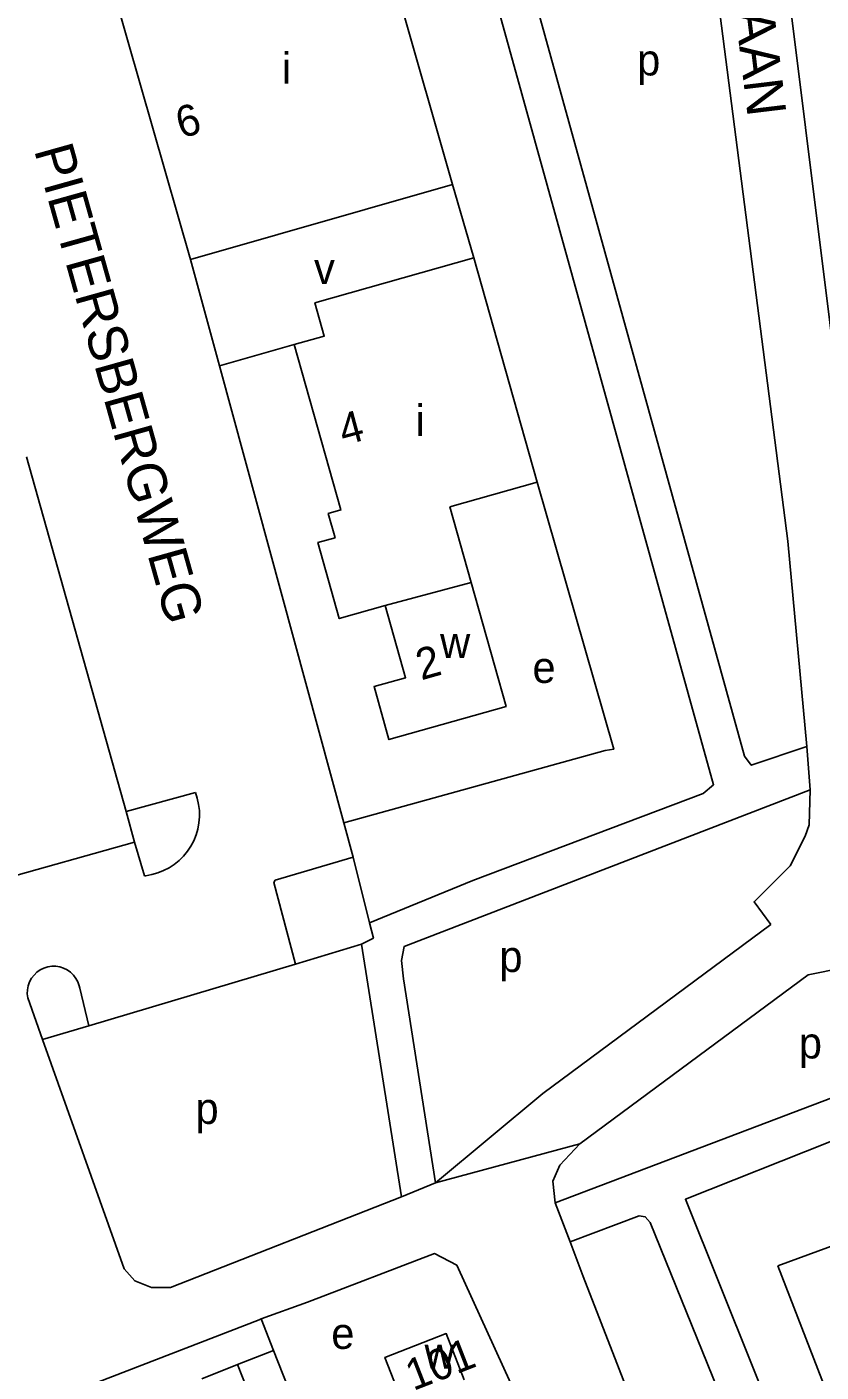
# Model space of a CAD drawing. Extents: x 159675 to 162108, y 386471 to 388472.
# Drawn here: x 160064.7 to 160166.6, y 387958.9 to 388131.5 of the extents above; entities that cross this region are included whole.
import ezdxf

# ---------------------------------------------------------------- set-up
doc = ezdxf.new("R2010")
doc.units = 0
for name, color, linetype in [('BLT_Basislijn', 7, 'Continuous'), ('BLT_Bebouwing', 7, 'Continuous'), ('BLT_Centroide', 7, 'Continuous'), ('BLT_Huisnummer', 7, 'Continuous'), ('BLT_Onderverdeling_panden', 7, 'Continuous'), ('BLT_Straatnaam', 7, 'Continuous'), ('BLT_Vlakafsluiter', 7, 'Continuous')]:
    doc.layers.add(name, color=color, linetype=linetype)

msp = doc.modelspace()

# ---------------------------------------------------------------- linework, layer by layer
at = {"layer": 'BLT_Basislijn'}
for p, q in [((160122.01, 388101.85), (160119.3, 388111.25)), ((160085.68, 388101.63), (160089.39, 388088)), ((160098.99, 388090.75), (160089.39, 388088)), ((160089.39, 388088), (160105.35, 388029.4)), ((160165.15, 388033.62), (160164.72, 388039.18)), ((160086.31, 388033.28), (160077.42, 388030.82)), ((160105.35, 388029.4), (160106.54, 388024.96)), ((160078.52, 388026.91), (160079.78, 388022.58)), ((160106.54, 388024.96), (160108.66, 388016.54)), ((160130.86, 387994.65), (160160.14, 388016.33)), ((160107.63, 388013.8), (160099.16, 388011.24)), ((160107.63, 388013.8), (160112.77, 387981.41)), ((160099.16, 388011.24), (160072.65, 388003.35)), ((160135.62, 387988.22), (160164.9, 388009.9)), ((160071.47, 388008.18), (160072.65, 388003.35)), ((160066.68, 388001.6), (160064.82, 388006.94)), ((160072.65, 388003.35), (160066.68, 388001.6)), ((160117.11, 387983.22), (160130.86, 387994.65)), ((160112.77, 387981.41), (160117.11, 387983.22)), ((160132.48, 387980.63), (160134.39, 387975.62)), ((160094.76, 387965.74), (160096.32, 387961.69))]:
    msp.add_line(p, q, dxfattribs=at)
for points in [[(160170.75, 388068.88), (160158.35, 388168.31), (160155.78, 388190.92), (160155.7, 388191.58)], [(160131.26, 388176.07), (160132.88, 388176.62), (160132.28, 388182.48), (160140.9, 388183.39), (160144.02, 388183.15), (160145.87, 388182.13), (160147.68, 388179.17), (160162.31, 388065.51), (160164.72, 388039.18)], [(160126.52, 388174.74), (160129.77, 388163.31), (160125.71, 388156.62), (160127.88, 388154.01), (160129.95, 388150.76), (160123.32, 388141.27), (160123.32, 388140.52), (160152.78, 388034.26), (160151.46, 388033.14), (160121.89, 388021.97), (160108.66, 388016.54)], [(160164.72, 388039.18), (160157.62, 388036.77), (160156.76, 388037.93), (160128.83, 388138.79), (160129.06, 388139.99), (160135.58, 388149.17), (160136.54, 388149.75), (160138.23, 388150.03), (160137.94, 388153.66), (160134.63, 388154.8), (160133.06, 388156.65), (160132.37, 388158.02), (160132.3, 388160.95), (160134.53, 388164.36), (160131.42, 388174.64), (160131.26, 388176.07)], [(160105.35, 388029.4), (160138.88, 388038.65), (160139.97, 388038.82), (160130.13, 388073.07)], [(160086.31, 388033.28), (160086.56, 388032.53), (160086.73, 388031.75), (160086.82, 388030.96), (160086.83, 388030.17), (160086.77, 388029.37), (160086.62, 388028.59), (160086.39, 388027.83), (160086.09, 388027.09), (160085.72, 388026.39), (160085.28, 388025.73), (160084.77, 388025.11), (160084.21, 388024.55), (160083.59, 388024.05), (160082.93, 388023.62), (160082.22, 388023.25), (160081.48, 388022.96), (160080.72, 388022.74), (160079.94, 388022.6), (160079.78, 388022.58)], [(160165.15, 388033.62), (160113.07, 388013.52), (160112.73, 388011.74), (160113, 388009.38), (160117.11, 387983.22)], [(160160.14, 388016.33), (160157.98, 388019.26), (160162.6, 388023.89), (160164.53, 388027.68), (160165.02, 388029.14), (160165.15, 388033.62)], [(160099.16, 388011.24), (160096.39, 388021.72), (160096.55, 388022.03), (160106.54, 388024.96)], [(160107.63, 388013.8), (160109.15, 388014.58), (160108.66, 388016.54)], [(160132.48, 387980.63), (160171.31, 387995.41), (160182.24, 388013.31), (160182.01, 388016.35)], [(160164.9, 388009.9), (160169.38, 388010.79), (160175.54, 388014.37), (160182.01, 388016.35)], [(160064.82, 388006.94), (160064.75, 388007.46), (160064.77, 388007.98), (160064.87, 388008.49), (160065.04, 388008.98), (160065.29, 388009.44), (160065.61, 388009.85), (160065.98, 388010.21), (160066.41, 388010.51), (160066.87, 388010.74), (160067.37, 388010.9), (160067.88, 388010.98), (160068.4, 388010.98), (160068.92, 388010.9), (160069.41, 388010.74), (160069.88, 388010.51), (160070.3, 388010.21), (160070.67, 388009.85), (160070.99, 388009.43), (160071.23, 388008.97), (160071.41, 388008.48), (160071.47, 388008.18)], [(160066.68, 388001.6), (160077.17, 387972.16), (160078.56, 387970.62), (160080.7, 387969.79), (160083.1, 387969.79), (160112.77, 387981.41)], [(160186.37, 387938.74), (160169.24, 387931.88), (160162.22, 387948.58), (160149.16, 387981.1), (160186.22, 387995.82), (160193, 387997.72), (160202.84, 387999.35), (160204.99, 387966.92)], [(160132.48, 387980.63), (160132.18, 387983.41), (160133.04, 387985.48), (160135.62, 387988.22)], [(160153.93, 387925.16), (160164.03, 387929.38), (160164, 387930.33), (160144.66, 387978.13), (160144.02, 387978.85), (160143.23, 387978.97), (160134.39, 387975.62)], [(160134.39, 387975.62), (160136.06, 387971.21), (160153.93, 387925.16)], [(160094.76, 387965.74), (160100.71, 387967.91), (160116.99, 387974.12), (160119.84, 387972.66), (160126.76, 387957.45), (160142.11, 387919.39), (160141.89, 387916.43), (160141.09, 387915.22), (160140.2, 387914.42), (160119.44, 387906.29), (160118.11, 387906.42)], [(160094.76, 387965.74), (160094.49, 387965.65), (160044.96, 387946.51)]]:
    msp.add_lwpolyline(points, dxfattribs=at)
msp.add_lwpolyline([(160161.02, 387972.55), (160174.66, 387977.56), (160184.79, 387951.65), (160171.28, 387946.04)], close=True, dxfattribs=at)
at = {"layer": 'BLT_Bebouwing'}
for p, q in [((160119.3, 388111.25), (160109.14, 388146.77)), ((160075.52, 388137.15), (160085.68, 388101.63)), ((160085.68, 388101.63), (160119.3, 388111.25)), ((160130.13, 388073.07), (160122.01, 388101.85)), ((160118.94, 388069.92), (160130.13, 388073.07)), ((160121.68, 388060.21), (160118.94, 388069.92)), ((160077.42, 388030.82), (160078.52, 388026.91)), ((160078.52, 388026.91), (160033.9, 388014.39)), ((160091.73, 387959.88), (160096.32, 387961.69)), ((160087.14, 387958.08), (160091.73, 387959.88))]:
    msp.add_line(p, q, dxfattribs=at)
for points in [[(160122.01, 388101.85), (160101.64, 388096.1), (160102.84, 388091.83), (160098.99, 388090.75)], [(160098.99, 388090.75), (160104.98, 388069.53), (160103.36, 388069.07), (160104.24, 388065.96)], [(160064.65, 388076.34), (160077.42, 388030.82)], [(160104.24, 388065.96), (160102.02, 388065.33), (160104.77, 388055.58), (160110.66, 388057.25)], [(160110.66, 388057.25), (160113.27, 388048), (160109.23, 388046.86), (160111.14, 388040.06), (160126.17, 388044.3), (160121.68, 388060.21)], [(160120.79, 387957.94), (160118.49, 387963.86), (160110.62, 387960.8), (160112.92, 387954.89)], [(160096.32, 387961.69), (160098.15, 387957.04), (160100.62, 387950.75)]]:
    msp.add_lwpolyline(points, dxfattribs=at)
at = {"layer": 'BLT_Onderverdeling_panden'}
for p, q in [((160110.66, 388057.25), (160121.68, 388060.21)), ((160096.04, 387948.95), (160091.73, 387959.88))]:
    msp.add_line(p, q, dxfattribs=at)
at = {"layer": 'BLT_Vlakafsluiter'}
msp.add_line((160117.11, 387983.22), (160135.62, 387988.22), dxfattribs=at)

# ---------------------------------------------------------------- texts
at = {"layer": 'BLT_Centroide'}
for s, p in [('i', (160097.41, 388124.2)), ('p', (160142.97, 388125.26)), ('v', (160101.53, 388098.5)), ('i', (160114.56, 388079.02)), ('w', (160117.7, 388050.52)), ('e', (160129.55, 388047.33)), ('p', (160125.3, 388010.25)), ('p', (160163.71, 387999.16)), ('p', (160086.32, 387990.76)), ('e', (160103.74, 387961.9)), ('w', (160115.7, 387959.38))]:
    msp.add_text(s, height=4, dxfattribs=at).set_placement(p)
at = {"layer": 'BLT_Huisnummer'}
for s, rotation, p in [('6', 15.9661, (160084.48, 388117.15)), ('4', 15.0514, (160105.33, 388077.77)), ('2', 15.7609, (160115.27, 388047.65)), ('101', 21.2343, (160114.26, 387956.49))]:
    msp.add_text(s, height=4, rotation=rotation, dxfattribs=at).set_placement(p)
at = {"layer": 'BLT_Straatnaam'}
for s, height, rotation, p in [('HOLTERBERGLAAN', 4.9999, 276.8907, (160149.55, 388182.87)), ('PIETERSBERGWEG', 5, 285.664, (160065.59, 388115.71))]:
    msp.add_text(s, height=height, rotation=rotation, dxfattribs=at).set_placement(p)

doc.saveas('drawing.dxf')
